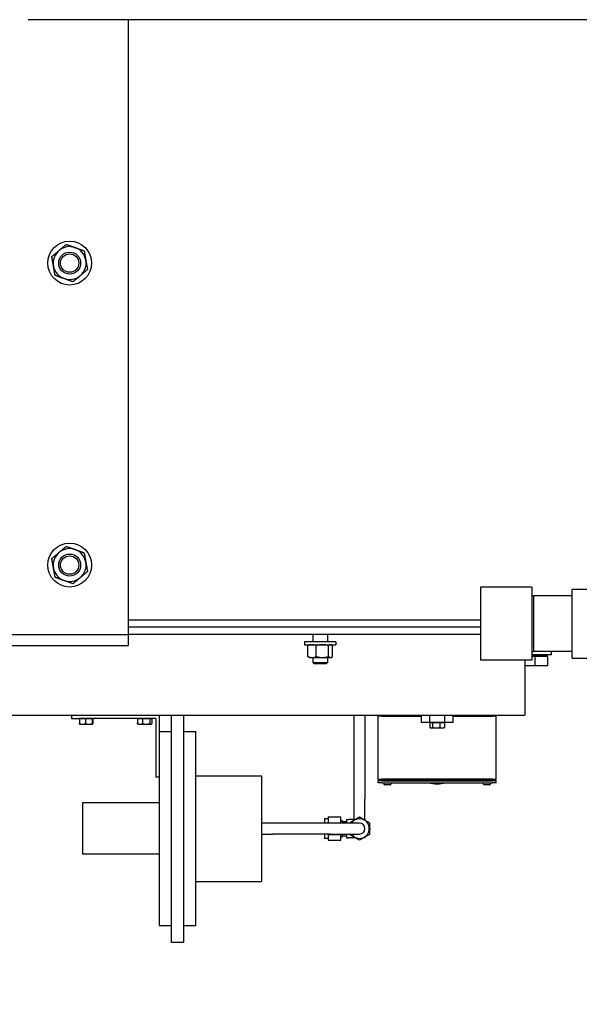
# Model space of a CAD drawing. Header units: inches. Extents: x 5 to 1128, y -85 to 748.
# Tile 339 of 656: x 410 to 429, y 579 to 612. Entities that reach past the tile are written whole.
import ezdxf

# ---------------------------------------------------------------- set-up
doc = ezdxf.new("R2010")
doc.units = ezdxf.units.IN
doc.header["$LTSCALE"] = 32
doc.header["$MEASUREMENT"] = 0
doc.layers.add('Dimension (ANSI)', color=7, linetype='Continuous', lineweight=25)
doc.layers.add('Visible (ANSI)', color=7, linetype='Continuous', lineweight=30)
doc.styles.add('Note Text (ANSI)', font='tahoma.ttf')
doc.dimstyles.new('SB Fraction-16 (ANSI)', dxfattribs={"dimscale": 32, "dimtxt": 0.125, "dimasz": 0.098425, "dimexe": 0.125, "dimexo": 0.0625, "dimgap": 0.031496, "dimtad": 0, "dimtih": 1, "dimtoh": 1, "dimdec": 4, "dimrnd": 1e-08, "dimzin": 0, "dimdsep": 46, "dimlunit": 5, "dimtxsty": 'Note Text (ANSI)', "dimcen": 0.09, "dimdle": 0.393701, "dimclrd": 256, "dimclre": 256, "dimclrt": 256, "dimadec": 0, "dimazin": 3, "dimtfac": 0.96, "dimtofl": 0, "dimtmove": 0, "dimatfit": 3, "dimfxl": 1, "dimfrac": 2, "dimtolj": 1, "dimtzin": 12, "dimlwd": -1, "dimlwe": -1, "dimarcsym": 0})

# ---------------------------------------------------------------- blocks, each defined once
blk = doc.blocks.new('*D19')
at = {"layer": 'Defpoints', "color": 0, "transparency": 16777216}
for p in [(455.781, 700.44), (292.001, 552.44), (455.781, 552.44)]:
    blk.add_point(p, dxfattribs=at)
at = {"layer": 'Dimension (ANSI)', "transparency": 16777216}
for p, q in [((453.781, 700.44), (288.001, 700.44)), ((292.001, 697.29), (292.001, 636.039)), ((292.001, 555.589), (292.001, 629.841)), ((453.781, 552.44), (288.001, 552.44))]:
    blk.add_line(p, q, dxfattribs=at)
for points in [[(291.476, 697.29), (292.526, 697.29), (292.001, 700.44)], [(291.476, 555.589), (292.526, 555.589), (292.001, 552.44)]]:
    blk.add_solid(points, dxfattribs=at)
at = {"layer": 'Dimension (ANSI)', "transparency": 16777216, "insert": (287.899, 635.031), "char_height": 4, "attachment_point": 1, "style": 'Note Text (ANSI)'}
blk.add_mtext('\\A1;148', dxfattribs=at)

msp = doc.modelspace()

# ---------------------------------------------------------------- linework, layer by layer
at = {"layer": 'Visible (ANSI)'}
for p, q in [((440.78063, 612.31478), (410.05213, 612.31478)), ((413.46813, 612.31478), (413.46813, 590.93978)), ((425.51366, 592.93978), (425.51366, 590.43978)), ((427.26366, 592.93978), (425.51366, 592.93978)), ((427.26366, 592.93978), (427.26366, 590.43978)), ((428.63866, 590.51428), (428.63866, 592.86528)), ((428.63866, 592.86528), (429.21316, 592.86528)), ((427.26366, 592.63814), (427.32616, 592.63978)), ((427.32616, 592.63978), (427.32616, 590.73978)), ((428.63866, 592.63978), (427.32616, 592.63978)), ((413.46813, 591.81478), (425.51366, 591.81478)), ((425.51366, 591.56478), (413.46813, 591.56478)), ((399.96813, 591.31478), (413.46813, 591.31478)), ((425.51366, 591.31478), (413.46813, 591.31478)), ((413.46813, 591.31478), (413.46813, 590.93978)), ((419.78063, 591.31478), (419.78063, 591.06478)), ((420.28063, 591.31478), (420.28063, 591.06478)), ((399.96813, 590.93978), (413.46813, 590.93978)), ((420.56188, 591.06478), (419.49938, 591.06478)), ((419.49938, 591.06478), (419.49938, 590.97098)), ((419.49938, 590.97098), (420.56188, 590.97098)), ((419.60731, 590.56647), (419.60731, 590.93749)), ((419.65563, 590.97098), (419.63666, 590.96002)), ((419.89786, 590.56647), (419.89786, 590.93749)), ((420.32119, 590.56647), (420.32119, 590.93749)), ((420.40563, 590.97098), (420.42461, 590.96002)), ((420.45395, 590.56647), (420.45395, 590.93749)), ((420.56188, 591.06478), (420.56188, 590.97098)), ((419.65563, 590.53298), (419.63666, 590.54394)), ((419.65563, 590.53298), (419.75259, 590.53298)), ((419.75259, 590.53298), (420.10952, 590.53298)), ((419.78063, 590.53298), (419.78063, 590.36055)), ((420.10952, 590.53298), (420.38757, 590.53298)), ((420.28063, 590.53298), (420.28063, 590.36055)), ((420.38757, 590.53298), (420.40563, 590.53298)), ((420.40563, 590.53298), (420.42461, 590.54394)), ((427.26366, 590.74142), (427.32616, 590.73978)), ((427.93463, 590.62478), (427.26366, 590.62478)), ((427.79855, 590.6086), (427.26366, 590.6086)), ((427.37463, 590.56478), (427.26366, 590.56478)), ((428.63866, 590.73978), (427.32616, 590.73978)), ((427.81463, 590.56478), (427.37463, 590.56478)), ((427.37463, 590.25478), (427.37463, 590.56478)), ((427.79804, 590.62478), (427.79855, 590.6086)), ((427.79855, 590.56478), (427.79855, 590.6086)), ((427.81463, 590.25478), (427.81463, 590.56478)), ((427.93463, 590.62478), (427.93463, 590.73978)), ((428.63866, 590.51428), (429.21316, 590.51428)), ((419.78063, 590.36055), (420.28063, 590.36055)), ((419.82782, 590.31478), (419.78063, 590.36055)), ((420.23344, 590.31478), (419.82782, 590.31478)), ((420.23344, 590.31478), (420.28063, 590.36055)), ((427.26366, 590.43978), (425.51366, 590.43978)), ((427.03063, 590.43978), (427.03063, 589.06478)), ((427.03063, 590.25478), (427.37463, 590.25478)), ((427.37463, 590.25478), (427.81463, 590.25478)), ((427.03063, 589.06478), (427.03063, 588.56478)), ((396.35066, 588.56478), (427.03063, 588.56478)), ((411.53063, 588.56478), (411.53063, 588.44478)), ((411.53063, 588.44478), (411.78063, 588.44478)), ((414.41063, 588.44478), (411.78063, 588.44478)), ((411.8017, 588.44478), (411.90545, 588.44478)), ((411.8017, 588.44478), (411.8017, 588.27634)), ((411.81163, 588.44478), (411.81163, 588.44478)), ((411.90545, 588.44478), (412.00919, 588.44478)), ((412.00919, 588.44478), (412.12366, 588.44478)), ((412.00919, 588.44478), (412.00919, 588.27634)), ((412.12366, 588.44478), (412.23812, 588.44478)), ((412.23812, 588.44478), (412.24884, 588.44478)), ((412.23812, 588.44478), (412.23812, 588.27634)), ((412.24884, 588.44478), (412.25956, 588.44478)), ((412.24963, 588.44478), (412.24963, 588.44478)), ((412.25956, 588.44478), (412.25956, 588.27634)), ((413.78468, 588.44478), (413.87163, 588.44478)), ((413.78468, 588.44478), (413.78468, 588.27634)), ((413.81163, 588.44478), (413.81163, 588.44478)), ((413.87163, 588.44478), (413.95857, 588.44478)), ((413.95857, 588.44478), (414.08155, 588.44478)), ((413.95857, 588.44478), (413.95857, 588.27634)), ((414.08155, 588.44478), (414.20452, 588.44478)), ((414.20452, 588.44478), (414.20452, 588.27634)), ((414.20452, 588.44478), (414.24055, 588.44478)), ((414.24055, 588.44478), (414.27658, 588.44478)), ((414.24963, 588.44478), (414.24963, 588.44478)), ((414.27658, 588.44478), (414.27658, 588.27634)), ((414.41063, 588.44478), (414.41063, 586.44478)), ((414.53063, 588.56478), (414.53063, 587.33036)), ((414.93513, 588.56478), (414.93513, 580.81478)), ((415.37613, 580.81478), (415.37613, 588.56478)), ((421.18713, 588.56478), (421.18713, 585.69028)), ((421.56213, 588.56478), (421.56213, 585.69028)), ((422.01563, 586.37903), (422.01563, 588.52478)), ((422.14063, 588.52478), (422.01563, 588.52478)), ((422.07813, 588.52478), (422.07813, 588.56478)), ((422.14063, 588.52478), (423.49484, 588.52478)), ((422.97363, 588.52478), (422.97363, 588.56478)), ((423.49484, 588.52478), (423.49484, 588.56478)), ((423.49484, 588.31478), (423.49484, 588.52478)), ((423.78063, 588.31478), (423.78063, 588.56478)), ((424.28063, 588.56478), (424.28063, 588.31478)), ((424.56642, 588.52478), (424.56642, 588.56478)), ((424.56642, 588.52478), (424.56642, 588.31478)), ((424.56642, 588.52478), (425.92063, 588.52478)), ((425.08763, 588.52478), (425.08763, 588.56478)), ((426.04563, 588.52478), (425.92063, 588.52478)), ((425.98313, 588.52478), (425.98313, 588.56478)), ((426.04563, 586.37903), (426.04563, 588.52478)), ((411.81163, 588.25678), (411.81084, 588.25723)), ((411.81163, 588.25678), (411.90545, 588.25678)), ((411.90545, 588.25678), (412.12366, 588.25678)), ((412.12366, 588.25678), (412.24884, 588.25678)), ((412.24884, 588.25678), (412.24963, 588.25678)), ((412.24963, 588.25678), (412.25042, 588.25723)), ((413.81163, 588.25678), (413.80216, 588.26224)), ((413.81163, 588.25678), (413.87163, 588.25678)), ((413.87163, 588.25678), (414.08155, 588.25678)), ((414.08155, 588.25678), (414.24055, 588.25678)), ((414.24055, 588.25678), (414.24963, 588.25678)), ((414.24963, 588.25678), (414.2591, 588.26224)), ((423.78063, 588.31478), (423.49484, 588.31478)), ((424.28063, 588.31478), (423.78063, 588.31478)), ((423.78095, 588.31478), (423.82602, 588.31478)), ((423.78095, 588.31478), (423.78095, 588.14634)), ((423.81163, 588.12678), (423.79624, 588.13566)), ((423.81163, 588.31478), (423.81163, 588.31478)), ((423.81163, 588.12678), (423.82602, 588.12678)), ((423.82602, 588.31478), (423.87108, 588.31478)), ((423.82602, 588.12678), (423.99592, 588.12678)), ((423.87108, 588.31478), (423.87108, 588.14634)), ((423.87108, 588.31478), (423.99592, 588.31478)), ((423.99592, 588.31478), (424.12076, 588.31478)), ((423.99592, 588.12678), (424.20054, 588.12678)), ((424.12076, 588.31478), (424.12076, 588.14634)), ((424.12076, 588.31478), (424.20054, 588.31478)), ((424.20054, 588.31478), (424.28032, 588.31478)), ((424.20054, 588.12678), (424.24963, 588.12678)), ((424.24963, 588.31478), (424.24963, 588.31478)), ((424.24963, 588.12678), (424.26503, 588.13566)), ((424.28032, 588.31478), (424.28032, 588.14634)), ((424.56642, 588.31478), (424.28063, 588.31478)), ((414.53063, 588.00228), (414.93513, 588.00228)), ((415.37613, 588.00228), (415.78063, 588.00228)), ((415.78063, 581.37728), (415.78063, 588.00228)), ((414.53063, 587.33036), (414.53063, 581.37728)), ((414.53063, 586.44478), (414.41063, 586.44478)), ((415.78063, 586.49443), (418.03063, 586.49443)), ((418.03063, 586.49443), (418.03063, 582.88513)), ((422.04688, 586.34778), (422.01563, 586.37903)), ((422.01563, 586.37903), (422.14063, 586.37903)), ((422.01563, 586.31653), (422.04688, 586.34778)), ((422.14063, 586.31653), (422.01563, 586.31653)), ((422.01563, 586.25478), (422.01563, 586.31653)), ((422.14063, 586.25478), (422.01563, 586.25478)), ((422.04688, 586.34778), (422.14063, 586.34778)), ((425.92063, 586.37903), (422.14063, 586.37903)), ((425.92063, 586.34778), (422.14063, 586.34778)), ((422.14063, 586.31653), (425.92063, 586.31653)), ((422.14063, 586.25478), (425.92063, 586.25478)), ((422.20603, 586.25478), (422.20603, 586.22103)), ((422.42385, 586.18978), (422.23742, 586.18978)), ((422.45523, 586.25478), (422.45523, 586.22103)), ((425.60603, 586.25478), (425.60603, 586.22103)), ((425.82385, 586.18978), (425.63742, 586.18978)), ((425.85523, 586.25478), (425.85523, 586.22103)), ((425.92063, 586.37903), (426.04563, 586.37903)), ((425.92063, 586.34778), (426.01438, 586.34778)), ((426.04563, 586.31653), (425.92063, 586.31653)), ((426.04563, 586.25478), (425.92063, 586.25478)), ((426.01438, 586.34778), (426.04563, 586.37903)), ((426.01438, 586.34778), (426.04563, 586.31653)), ((426.04563, 586.25478), (426.04563, 586.31653)), ((411.90563, 585.56478), (411.90563, 583.81478)), ((414.53063, 585.56478), (411.90563, 585.56478)), ((421.18713, 585.69028), (421.18713, 585.00288)), ((421.56213, 584.99072), (421.56213, 585.69028)), ((420.30062, 585.0875), (420.30062, 584.88889)), ((420.30062, 585.0875), (420.73763, 585.0875)), ((420.73763, 584.88889), (420.73763, 585.0875)), ((421.03063, 584.88889), (421.37463, 585.0875)), ((421.37463, 585.0875), (421.71863, 584.88889)), ((418.40563, 584.87778), (418.03063, 584.87778)), ((420.37463, 584.87778), (418.40563, 584.87778)), ((420.17463, 585.02428), (420.17463, 584.87778)), ((420.30062, 585.02428), (420.17463, 585.02428)), ((420.30062, 584.88889), (420.30062, 584.87778)), ((420.30062, 584.88889), (420.73763, 584.88889)), ((421.37463, 584.87778), (420.37463, 584.87778)), ((420.73763, 584.97088), (420.79668, 584.97088)), ((420.73763, 584.87778), (420.73763, 584.88889)), ((420.79668, 584.87778), (420.79668, 584.97088)), ((420.79668, 584.93778), (420.93448, 584.93778)), ((420.93448, 585.00288), (421.00383, 585.00288)), ((420.93448, 585.00288), (420.93448, 584.87778)), ((421.19415, 585.00288), (421.00383, 585.00288)), ((421.03063, 584.87778), (421.03063, 584.88889)), ((421.1772, 584.97351), (421.19415, 585.00288)), ((421.19415, 585.00288), (421.22807, 585.00288)), ((421.5212, 585.00288), (421.55511, 585.00288)), ((421.55511, 585.00288), (421.57207, 584.97351)), ((421.71863, 584.88889), (421.71863, 584.49167)), ((418.03063, 584.50278), (418.40563, 584.50278)), ((420.37463, 584.50278), (418.40563, 584.50278)), ((420.17463, 584.50278), (420.17463, 584.35628)), ((420.30062, 584.50278), (420.30062, 584.49167)), ((420.30062, 584.49167), (420.30062, 584.29306)), ((420.30062, 584.49167), (420.73763, 584.49167)), ((420.37463, 584.50278), (421.37463, 584.50278)), ((420.73763, 584.49167), (420.73763, 584.50278)), ((420.73763, 584.29306), (420.73763, 584.49167)), ((420.73763, 584.40968), (420.79668, 584.40968)), ((420.79668, 584.40968), (420.79668, 584.50278)), ((420.79668, 584.44278), (420.93448, 584.44278)), ((420.93448, 584.50278), (420.93448, 584.37768)), ((421.03063, 584.49167), (421.03063, 584.50278)), ((421.37463, 584.29306), (421.03063, 584.49167)), ((421.19415, 584.37768), (421.1772, 584.40705)), ((421.71863, 584.49167), (421.37463, 584.29306)), ((421.57207, 584.40705), (421.55511, 584.37768)), ((421.71863, 584.71965), (421.73559, 584.69028)), ((421.73559, 584.69028), (421.71863, 584.66091)), ((420.30062, 584.35628), (420.17463, 584.35628)), ((420.30062, 584.29306), (420.73763, 584.29306)), ((420.93448, 584.37768), (421.00383, 584.37768)), ((421.19415, 584.37768), (421.00383, 584.37768)), ((421.22807, 584.37768), (421.19415, 584.37768)), ((421.55511, 584.37768), (421.5212, 584.37768)), ((414.53063, 583.81478), (411.90563, 583.81478)), ((415.78063, 582.88513), (418.03063, 582.88513)), ((414.53063, 581.37728), (414.93513, 581.37728)), ((415.37613, 581.37728), (415.78063, 581.37728)), ((414.93513, 580.81478), (415.37613, 580.81478))]:
    msp.add_line(p, q, dxfattribs=at)
for centre, radius in [((411.46813, 604.00228), 0.75), ((411.46813, 604.00228), 0.37513), ((411.46813, 604.00228), 0.375), ((411.46813, 604.00228), 0.31366), ((411.46813, 593.68978), 0.75), ((411.46813, 593.68978), 0.37513), ((411.46813, 593.68978), 0.375), ((411.46813, 593.68978), 0.31366)]:
    msp.add_circle(centre, radius, dxfattribs=at)
for centre, radius, start, end in [((411.46813, 604.00228), 0.5625, 130.16068, 190.16068), ((411.46813, 604.00228), 0.5625, 70.16068, 130.16068), ((411.46813, 604.00228), 0.5625, 10.16068, 70.16068), ((411.46813, 604.00228), 0.5625, 310.16068, 10.16068), ((411.46813, 604.00228), 0.5625, 190.16068, 250.16068), ((411.46813, 604.00228), 0.5625, 250.16068, 310.16068), ((411.46813, 593.68978), 0.5625, 70.16068, 130.16068), ((411.46813, 593.68978), 0.5625, 10.16068, 70.16068), ((411.46813, 593.68978), 0.5625, 130.16068, 190.16068), ((411.46813, 593.68978), 0.5625, 190.16068, 250.16068), ((411.46813, 593.68978), 0.5625, 310.16068, 10.16068), ((411.46813, 593.68978), 0.5625, 250.16068, 310.16068), ((424.03063, 587.37003), 1.155, 254.924606, 285.075394), ((421.37463, 584.69028), 0.334, 214.151097, 145.848903), ((421.37463, 584.69028), 0.1875, 270, 90)]:
    msp.add_arc(centre, radius, start, end, dxfattribs=at)
for points, weights in [([(411.10536, 604.43216), (411.22054, 604.52937), (411.35355, 604.64161)], [1, 1.0379548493, 1]), ([(411.35355, 604.64161), (411.51726, 604.58255), (411.65904, 604.53139)], [1, 1.0379548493, 1]), ([(410.85716, 604.22272), (410.99017, 604.33496), (411.10536, 604.43216)], [1, 1.0379548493, 1]), ([(411.65904, 604.53139), (411.80081, 604.48024), (411.96452, 604.42118)], [1, 1.0379548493, 1]), ([(411.96452, 604.42118), (411.99522, 604.24987), (412.02181, 604.10151)], [1, 1.0379548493, 1]), ([(410.91445, 603.90305), (410.88787, 604.05141), (410.85716, 604.22272)], [1, 1.0379548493, 1]), ([(412.02181, 604.10151), (412.0484, 603.95315), (412.0791, 603.78184)], [1, 1.0379548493, 1]), ([(410.97175, 603.58338), (410.94104, 603.75469), (410.91445, 603.90305)], [1, 1.0379548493, 1]), ([(411.27723, 603.47317), (411.13545, 603.52432), (410.97175, 603.58338)], [1, 1.0379548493, 1]), ([(411.83091, 603.5724), (411.71572, 603.47519), (411.58271, 603.36295)], [1, 1.0379548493, 1]), ([(412.0791, 603.78184), (411.9461, 603.6696), (411.83091, 603.5724)], [1, 1.0379548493, 1]), ([(411.58271, 603.36295), (411.41901, 603.42201), (411.27723, 603.47317)], [1, 1.0379548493, 1]), ([(411.10536, 594.11966), (411.22054, 594.21687), (411.35355, 594.32911)], [1, 1.0379548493, 1]), ([(411.35355, 594.32911), (411.51726, 594.27005), (411.65904, 594.21889)], [1, 1.0379548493, 1]), ([(411.65904, 594.21889), (411.80081, 594.16774), (411.96452, 594.10868)], [1, 1.0379548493, 1]), ([(410.85716, 593.91022), (410.99017, 594.02246), (411.10536, 594.11966)], [1, 1.0379548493, 1]), ([(410.91445, 593.59055), (410.88787, 593.73891), (410.85716, 593.91022)], [1, 1.0379548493, 1]), ([(411.96452, 594.10868), (411.99522, 593.93737), (412.02181, 593.78901)], [1, 1.0379548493, 1]), ([(410.97175, 593.27088), (410.94104, 593.44219), (410.91445, 593.59055)], [1, 1.0379548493, 1]), ([(412.02181, 593.78901), (412.0484, 593.64065), (412.0791, 593.46934)], [1, 1.0379548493, 1]), ([(411.27723, 593.16067), (411.13545, 593.21182), (410.97175, 593.27088)], [1, 1.0379548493, 1]), ([(411.58271, 593.05045), (411.41901, 593.10951), (411.27723, 593.16067)], [1, 1.0379548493, 1]), ([(411.83091, 593.2599), (411.71572, 593.16269), (411.58271, 593.05045)], [1, 1.0379548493, 1]), ([(412.0791, 593.46934), (411.9461, 593.3571), (411.83091, 593.2599)], [1, 1.0379548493, 1]), ([(419.75259, 590.97098), (419.68516, 590.97098), (419.60731, 590.93749)], [1, 1.0379548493, 1]), ([(419.60731, 590.93749), (419.62268, 590.95195), (419.63666, 590.96002)], [1, 1.01604683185, 1.01852486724]), ([(419.89786, 590.93749), (419.82001, 590.97098), (419.75259, 590.97098)], [1, 1.0379548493, 1]), ([(420.10952, 590.97098), (420.01129, 590.97098), (419.89786, 590.93749)], [1, 1.0379548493, 1]), ([(420.32119, 590.93749), (420.20776, 590.97098), (420.10952, 590.97098)], [1, 1.0379548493, 1]), ([(420.38757, 590.97098), (420.35676, 590.97098), (420.32119, 590.93749)], [1, 1.0379548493, 1]), ([(420.45395, 590.93749), (420.41838, 590.97098), (420.38757, 590.97098)], [1, 1.0379548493, 1]), ([(419.60731, 590.56647), (419.68516, 590.53298), (419.75259, 590.53298)], [1, 1.0379548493, 1]), ([(419.63666, 590.54394), (419.62268, 590.55201), (419.60731, 590.56647)], [1.01852486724, 1.01604683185, 1]), ([(419.75259, 590.53298), (419.82001, 590.53298), (419.89786, 590.56647)], [1, 1.0379548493, 1]), ([(419.89786, 590.56647), (420.01129, 590.53298), (420.10952, 590.53298)], [1, 1.0379548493, 1]), ([(420.10952, 590.53298), (420.20776, 590.53298), (420.32119, 590.56647)], [1, 1.0379548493, 1]), ([(420.32119, 590.56647), (420.35676, 590.53298), (420.38757, 590.53298)], [1, 1.0379548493, 1]), ([(420.38757, 590.53298), (420.41838, 590.53298), (420.45395, 590.56647)], [1, 1.0379548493, 1]), ([(411.8017, 588.27634), (411.8573, 588.25678), (411.90545, 588.25678)], [1, 1.0379548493, 1]), ([(411.81084, 588.25723), (411.80659, 588.25969), (411.8017, 588.27634)], [1.00986850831, 1.03212519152, 1]), ([(411.90545, 588.25678), (411.95359, 588.25678), (412.00919, 588.27634)], [1, 1.0379548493, 1]), ([(412.00919, 588.27634), (412.07053, 588.25678), (412.12366, 588.25678)], [1, 1.0379548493, 1]), ([(412.12366, 588.25678), (412.17678, 588.25678), (412.23812, 588.27634)], [1, 1.0379548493, 1]), ([(412.23812, 588.27634), (412.24387, 588.25678), (412.24884, 588.25678)], [1, 1.0379548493, 1]), ([(412.24884, 588.25678), (412.25382, 588.25678), (412.25956, 588.27634)], [1, 1.0379548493, 1]), ([(413.78468, 588.27634), (413.83128, 588.25678), (413.87163, 588.25678)], [1, 1.0379548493, 1]), ([(413.80216, 588.26224), (413.79387, 588.26703), (413.78468, 588.27634)], [1.01889110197, 1.01769750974, 1]), ([(413.87163, 588.25678), (413.91198, 588.25678), (413.95857, 588.27634)], [1, 1.0379548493, 1]), ([(413.95857, 588.27634), (414.02448, 588.25678), (414.08155, 588.25678)], [1, 1.0379548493, 1]), ([(414.08155, 588.25678), (414.13862, 588.25678), (414.20452, 588.27634)], [1, 1.0379548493, 1]), ([(414.20452, 588.27634), (414.22383, 588.25678), (414.24055, 588.25678)], [1, 1.0379548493, 1]), ([(414.24055, 588.25678), (414.25727, 588.25678), (414.27658, 588.27634)], [1, 1.0379548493, 1]), ([(423.78095, 588.14634), (423.8051, 588.12678), (423.82602, 588.12678)], [1, 1.0379548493, 1]), ([(423.82602, 588.12678), (423.84693, 588.12678), (423.87108, 588.14634)], [1, 1.0379548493, 1]), ([(423.87108, 588.14634), (423.93798, 588.12678), (423.99592, 588.12678)], [1, 1.0379548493, 1]), ([(423.99592, 588.12678), (424.05386, 588.12678), (424.12076, 588.14634)], [1, 1.0379548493, 1]), ([(424.12076, 588.14634), (424.16352, 588.12678), (424.20054, 588.12678)], [1, 1.0379548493, 1]), ([(424.20054, 588.12678), (424.23756, 588.12678), (424.28032, 588.14634)], [1, 1.0379548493, 1]), ([(424.28032, 588.14634), (424.27238, 588.13991), (424.26503, 588.13566)], [1, 1.01216008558, 1.01652840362])]:
    msp.add_rational_spline(points, weights, degree=2, dxfattribs=at)
for points, knots in [([(422.20603, 586.22103), (422.20603, 586.21718), (422.20694, 586.21264), (422.20989, 586.20552), (422.21247, 586.20168), (422.21794, 586.19622), (422.2218, 586.19365), (422.22896, 586.19068), (422.23354, 586.18978), (422.23742, 586.18978)], [0, 0, 0, 0, 0.029351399, 0.029351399, 0.058751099, 0.058751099, 0.088228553, 0.088228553, 0.117814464, 0.117814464, 0.117814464, 0.117814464]), ([(422.42385, 586.18978), (422.42773, 586.18978), (422.4323, 586.19068), (422.43946, 586.19365), (422.44333, 586.19622), (422.4488, 586.20168), (422.45137, 586.20552), (422.45433, 586.21264), (422.45523, 586.21718), (422.45523, 586.22103)], [0.353868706, 0.353868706, 0.353868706, 0.353868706, 0.383454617, 0.383454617, 0.412932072, 0.412932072, 0.442331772, 0.442331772, 0.471683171, 0.471683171, 0.471683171, 0.471683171]), ([(425.60603, 586.22103), (425.60603, 586.21718), (425.60694, 586.21264), (425.60989, 586.20552), (425.61247, 586.20168), (425.61794, 586.19622), (425.6218, 586.19365), (425.62896, 586.19068), (425.63354, 586.18978), (425.63742, 586.18978)], [0, 0, 0, 0, 0.029351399, 0.029351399, 0.058751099, 0.058751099, 0.088228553, 0.088228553, 0.117814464, 0.117814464, 0.117814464, 0.117814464]), ([(425.82385, 586.18978), (425.82773, 586.18978), (425.8323, 586.19068), (425.83946, 586.19365), (425.84333, 586.19622), (425.8488, 586.20168), (425.85137, 586.20552), (425.85433, 586.21264), (425.85523, 586.21718), (425.85523, 586.22103)], [0.353868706, 0.353868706, 0.353868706, 0.353868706, 0.383454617, 0.383454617, 0.412932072, 0.412932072, 0.442331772, 0.442331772, 0.471683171, 0.471683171, 0.471683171, 0.471683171])]:
    msp.add_open_spline(points, degree=3, knots=knots, dxfattribs=at)

# ---------------------------------------------------------------- dimensions: what is measured, and where the dimension line sits
at = {"layer": 'Dimension (ANSI)'}
dim = msp.add_linear_dim(base=(292.00111, 552.43978), p1=(455.78063, 700.43978), p2=(455.78063, 552.43978), angle=90, dimstyle='SB Fraction-16 (ANSI)', override={"dimgap": 0.031496, "dimdec": 4, "dimtol": 0, "dimlim": 0, "dimtp": 0, "dimtm": 0, "dimtdec": 2, "dimatfit": 1}, dxfattribs=at)
dim.commit()
dim.dimension.update_dxf_attribs({"geometry": '*D19', "text_midpoint": (292.00111, 632.93978), "dimtype": 160})

doc.saveas('drawing.dxf')
